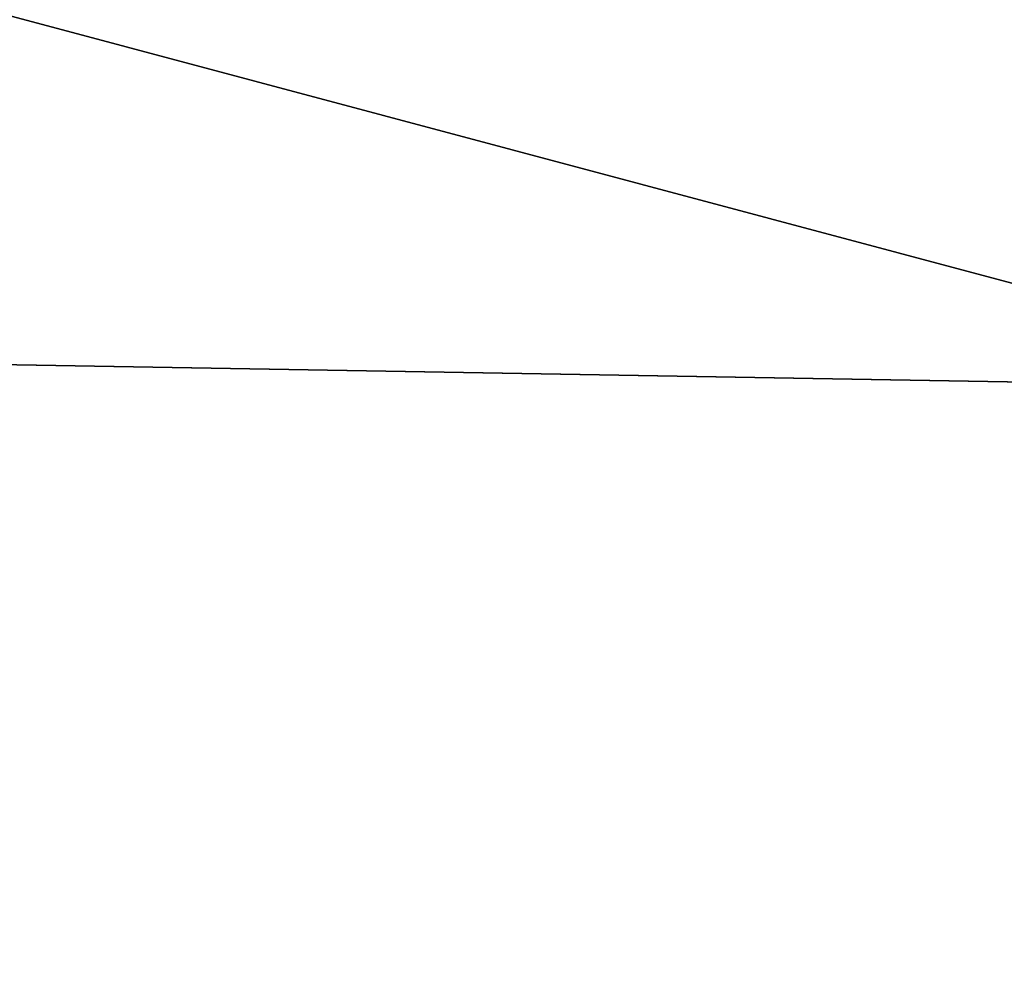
# Model space of a CAD drawing. Extents: x -250 to 250, y -426 to 356.
# Tile 1044 of 1056: x 145.635 to 145.946, y 240.007 to 240.307. Entities that reach past the tile are written whole.
import ezdxf

# ---------------------------------------------------------------- set-up
doc = ezdxf.new("R2010")
doc.units = 0
doc.header["$LTSCALE"] = 41.718519
for name, color, linetype in [('17', 7, 'CONTINUOUS'), ('18', 7, 'CONTINUOUS'), ('2514', 7, 'CONTINUOUS'), ('2515', 7, 'CONTINUOUS'), ('2534', 7, 'CONTINUOUS'), ('3398', 7, 'CONTINUOUS')]:
    doc.layers.add(name, color=color, linetype=linetype)

msp = doc.modelspace()

# ---------------------------------------------------------------- linework, layer by layer
at = {"layer": '17', "color": 7, "linetype": 'CONTINUOUS'}
for points in [[(210, 237.79049, 10.16268), (210, 242, 11), (-210, 237.79049, 10.16268), (210, 237.79049, 10.16268)], [(210, 242, 11), (-210, 242, 11), (-210, 237.79049, 10.16268), (210, 242, 11)]]:
    msp.add_3dface(points, dxfattribs=at)
at = {"layer": '18', "color": 7, "linetype": 'CONTINUOUS'}
for points in [[(210, 237.79049, -10.16268), (-210, 237.79049, -10.16268), (-210, 242, -11), (210, 237.79049, -10.16268)], [(210, 242, -11), (210, 237.79049, -10.16268), (-210, 242, -11), (210, 242, -11)]]:
    msp.add_3dface(points, dxfattribs=at)
at = {"layer": '2514', "color": 7, "linetype": 'CONTINUOUS'}
msp.add_3dface([(150, 239.14168, -68.65), (145.33785, 238.75478, -68.65), (145.46198, 240.3538, -68.65), (150, 239.14168, -68.65)], dxfattribs=at)
at = {"layer": '2515', "color": 7, "linetype": 'CONTINUOUS'}
for points in [[(140.76132, 244.0867, -15.65), (144.61907, 240.21598, -15.65), (146.3695, 242.28058, -15.65), (140.76132, 244.0867, -15.65)], [(144.61907, 240.21598, -15.65), (150, 241.4, -15.65), (146.3695, 242.28058, -15.65), (144.61907, 240.21598, -15.65)], [(144.61907, 240.21598, -15.65), (155.09721, 240.03317, -15.65), (150, 241.4, -15.65), (144.61907, 240.21598, -15.65)], [(144.61907, 240.21598, -15.65), (150, 238.5, -15.65), (155.09721, 240.03317, -15.65), (144.61907, 240.21598, -15.65)]]:
    msp.add_3dface(points, dxfattribs=at)
at = {"layer": '2534', "color": 7, "linetype": 'CONTINUOUS'}
for points in [[(150, 237.79289, -15.94289), (144.61907, 240.21598, -15.65), (143.43883, 240.19584, -15.94289), (150, 237.79289, -15.94289)], [(150, 238.5, -15.65), (144.61907, 240.21598, -15.65), (150, 237.79289, -15.94289), (150, 238.5, -15.65)], [(144.59758, 239.048, -16.65), (150, 237.5, -16.65), (143.43883, 240.19584, -15.94289), (144.59758, 239.048, -16.65)], [(150, 237.5, -16.65), (150, 237.79289, -15.94289), (143.43883, 240.19584, -15.94289), (150, 237.5, -16.65)]]:
    msp.add_3dface(points, dxfattribs=at)
at = {"layer": '3398', "color": 7, "linetype": 'CONTINUOUS'}
msp.add_3dface([(150, 239.14168, -68.65), (145.46198, 240.3538, -68.65), (150, 240.36642, -68.62499), (150, 239.14168, -68.65)], dxfattribs=at)

doc.saveas('drawing.dxf')
